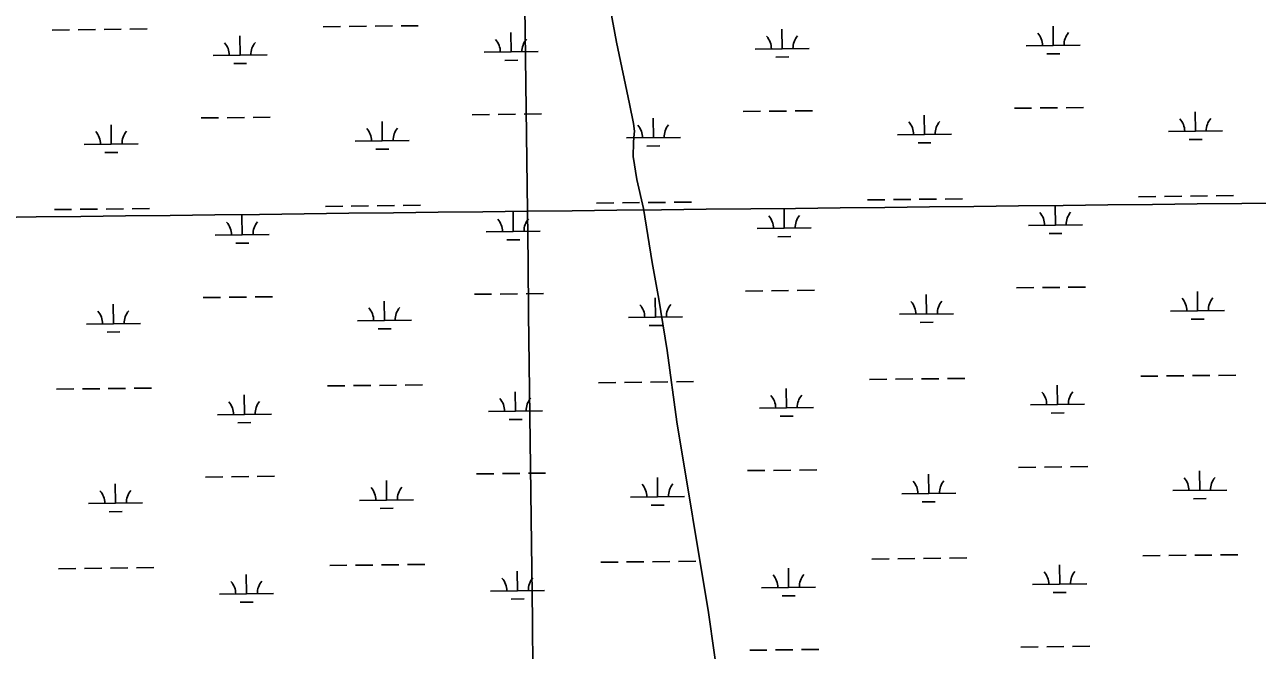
# Model space of a CAD drawing. Extents: x 3694830 to 3732949, y 415201 to 440970.
# Drawn here: x 3719151 to 3721433, y 432173 to 433332 of the extents above; entities that cross this region are included whole.
import ezdxf

# ---------------------------------------------------------------- set-up
doc = ezdxf.new("R2010")
doc.units = 0
for name, color, linetype in [('V-GRID-MAJR', 7, 'Continuous'), ('V-TOPO-SHOR', 7, 'Continuous'), ('V-WETL-SWMP', 7, 'Continuous')]:
    doc.layers.add(name, color=color, linetype=linetype)

msp = doc.modelspace()

# ---------------------------------------------------------------- linework, layer by layer
at = {"layer": 'V-GRID-MAJR'}
for points in [[(3720228.281, 420868.82800000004), (3720155.153, 426926.124), (3720081.987, 432986.504), (3720008.822, 439046.89), (3720008.785, 439049.968)], [(3698914.333, 432737.11), (3704206.2600000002, 432798.304), (3709498.1780000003, 432860.268), (3714790.0870000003, 432923.001), (3720081.987, 432986.504), (3725373.878, 433050.776), (3730665.759, 433115.819), (3730665.7600000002, 433115.819)]]:
    msp.add_spline(points, degree=3, dxfattribs=at)
at = {"layer": 'V-TOPO-SHOR'}
msp.add_lwpolyline([(3720448.659, 432021.02), (3720417.347, 432243.412), (3720358.688, 432596.276), (3720340.967, 432728.853), (3720325.257, 432824.02), (3720312.659, 432891.389), (3720296.968, 432991.89900000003), (3720284.323, 433045.376), (3720278.054, 433088.14400000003), (3720278.142, 433113.793), (3720279.242, 433123.407), (3720280.35, 433135.158), (3720278.261, 433149.06), (3720270.903, 433185.418), (3720246.708, 433299.85000000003), (3720221.519, 433436.726), (3720176.353, 433669.852), (3720141.756, 433868.746), (3720124.911, 433944.679), (3720115.56, 434023.794)], dxfattribs=at)
at = {"layer": 'V-WETL-SWMP'}
for p, q in [((3719202.063359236, 433322.2799527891), (3719234.061081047, 433322.66159815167)), ((3719250.059941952, 433322.85242083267), (3719282.057663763, 433323.23406619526)), ((3719298.056524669, 433323.42488887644), (3719330.054246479, 433323.8065342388)), ((3719346.0531073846, 433323.99735692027), (3719378.0508291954, 433324.3790022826)), ((3719703.9356266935, 433328.26591718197), (3719735.9333485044, 433328.6475625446)), ((3719751.93220941, 433328.83838522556), (3719783.92993122, 433329.22003058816)), ((3719799.928792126, 433329.41085326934), (3719831.9265139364, 433329.79249863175)), ((3719847.925374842, 433329.98332131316), (3719879.923096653, 433330.3649666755)), ((3720553.704338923, 433287.65572619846), (3720553.274987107, 433323.65316573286)), ((3721055.5766063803, 433293.64169059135), (3721055.1472545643, 433329.63913012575)), ((3719549.9598040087, 433275.6837974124), (3719549.530452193, 433311.68123694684)), ((3720051.832071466, 433281.66976180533), (3720051.4027196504, 433317.66720133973)), ((3719499.963363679, 433275.08747653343), (3719599.9562443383, 433276.28011829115)), ((3720001.8356311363, 433281.0734409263), (3720101.8285117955, 433282.26608268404)), ((3720503.7078985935, 433287.05940531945), (3720603.7007792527, 433288.25204707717)), ((3721005.5801660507, 433293.04536971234), (3721105.5730467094, 433294.23801147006)), ((3721043.7614975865, 433278.06867109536), (3721067.759788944, 433278.35490511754)), ((3719538.144695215, 433260.11077791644), (3719562.1429865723, 433260.39701193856)), ((3720040.016962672, 433266.09674230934), (3720064.01525403, 433266.38297633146)), ((3720541.8892301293, 433272.08270670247), (3720565.8875214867, 433272.36894072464)), ((3719477.9337229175, 433159.38451294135), (3719509.9314447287, 433159.766158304)), ((3719525.9303056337, 433159.9569809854), (3719557.928027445, 433160.33862634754)), ((3719573.92688835, 433160.52944902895), (3719605.9246101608, 433160.91109439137)), ((3719979.8059903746, 433165.37047733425), (3720011.803712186, 433165.7521226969)), ((3720027.802573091, 433165.9429453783), (3720059.8002949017, 433166.32459074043)), ((3720075.7991558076, 433166.5154134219), (3720107.796877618, 433166.89705878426)), ((3720315.1798962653, 433122.9372689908), (3720314.75054445, 433158.9347085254)), ((3720481.678257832, 433171.35644172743), (3720513.675979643, 433171.73808709)), ((3720529.674840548, 433171.92890977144), (3720561.672562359, 433172.31055513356)), ((3720577.671423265, 433172.50137781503), (3720609.669145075, 433172.8830231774)), ((3720817.052163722, 433128.9232333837), (3720816.622811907, 433164.9206729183)), ((3720983.5505252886, 433177.3424061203), (3721015.5482471, 433177.7240514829)), ((3721031.5471080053, 433177.91487416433), (3721063.544829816, 433178.2965195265)), ((3721079.5436907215, 433178.4873422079), (3721111.541412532, 433178.8689875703)), ((3721318.924431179, 433134.9091977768), (3721318.4950793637, 433170.90663731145)), ((3719311.435361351, 433110.9653402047), (3719311.006009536, 433146.9627797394)), ((3719813.307628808, 433116.9513045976), (3719812.878276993, 433152.9487441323)), ((3719763.3111884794, 433116.3549837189), (3719863.3040691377, 433117.54762547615)), ((3720265.1834559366, 433122.340948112), (3720365.176336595, 433123.5335898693)), ((3720767.0557233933, 433128.3269125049), (3720867.0486040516, 433129.51955426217)), ((3720805.237054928, 433113.3502138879), (3720829.235346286, 433113.6364479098)), ((3721268.9279908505, 433134.31287689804), (3721368.920871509, 433135.5055186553)), ((3721307.1093223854, 433119.33617828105), (3721331.107613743, 433119.622412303)), ((3719261.438921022, 433110.369019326), (3719361.4318016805, 433111.56166108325)), ((3719299.620252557, 433095.392320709), (3719323.618543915, 433095.6785547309)), ((3719801.4925200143, 433101.3782851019), (3719825.4908113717, 433101.6645191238)), ((3720303.3647874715, 433107.36424949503), (3720327.363078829, 433107.6504835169)), ((3720209.7755223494, 433001.6005427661), (3720241.7732441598, 433001.9821881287)), ((3720257.7721050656, 433002.1730108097), (3720289.7698268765, 433002.5546561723)), ((3720305.7686877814, 433002.74547885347), (3720337.7664095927, 433003.1271242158)), ((3720353.7652704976, 433003.3179468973), (3720385.7629923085, 433003.69959225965)), ((3720711.6477898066, 433007.586507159), (3720743.645511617, 433007.96815252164)), ((3720759.6443725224, 433008.1589752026), (3720791.642094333, 433008.5406205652)), ((3720807.6409552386, 433008.73144324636), (3720839.63867705, 433009.1130886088)), ((3720855.637537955, 433009.3039112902), (3720887.6352597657, 433009.68555665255)), ((3721213.5200572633, 433013.5724715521), (3721245.5177790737, 433013.95411691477)), ((3721261.5166399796, 433014.1449395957), (3721293.5143617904, 433014.5265849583)), ((3721309.5132226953, 433014.7174076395), (3721341.5109445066, 433015.0990530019)), ((3721357.509805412, 433015.2898756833), (3721389.507527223, 433015.6715210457)), ((3719206.030987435, 432989.6286139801), (3719238.028709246, 432990.0102593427)), ((3719254.0275701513, 432990.2010820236), (3719286.0252919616, 432990.58272738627)), ((3719302.0241528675, 432990.77355006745), (3719334.0218746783, 432991.1551954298)), ((3719350.0207355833, 432991.3460181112), (3719382.0184573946, 432991.72766347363)), ((3719553.927432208, 432943.0324586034), (3719553.498080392, 432979.02989813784)), ((3719707.903254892, 432995.614578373), (3719739.9009767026, 432995.99622373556)), ((3719755.8998376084, 432996.1870464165), (3719787.8975594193, 432996.56869177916)), ((3719803.896420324, 432996.75951446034), (3719835.8941421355, 432997.1411598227)), ((3719851.893003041, 432997.3319825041), (3719883.8907248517, 432997.7136278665)), ((3720055.799699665, 432949.0184229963), (3720055.3703478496, 432985.01586253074)), ((3720557.6719671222, 432955.0043873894), (3720557.2426153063, 432991.00182692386)), ((3721059.544234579, 432960.99035178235), (3721059.1148827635, 432996.98779131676)), ((3720507.6755267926, 432954.40806651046), (3720607.668407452, 432955.6007082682)), ((3721009.54779425, 432960.39403090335), (3721109.5406749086, 432961.58667266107)), ((3719503.9309918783, 432942.43613772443), (3719603.9238725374, 432943.62877948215)), ((3720005.8032593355, 432948.4221021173), (3720105.7961399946, 432949.61474387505)), ((3720043.984590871, 432933.44540350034), (3720067.982882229, 432933.73163752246)), ((3720545.856858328, 432939.43136789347), (3720569.855149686, 432939.7176019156)), ((3721047.729125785, 432945.41733228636), (3721071.727417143, 432945.7035663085)), ((3719542.112323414, 432927.45943910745), (3719566.1106147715, 432927.74567312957)), ((3720485.6458860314, 432838.70510291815), (3720517.6436078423, 432839.0867482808)), ((3720533.642468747, 432839.2775709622), (3720565.640190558, 432839.65921632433)), ((3720581.639051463, 432839.85003900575), (3720613.6367732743, 432840.23168436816)), ((3720987.518153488, 432844.69106731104), (3721019.515875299, 432845.0727126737)), ((3721035.5147362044, 432845.2635353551), (3721067.5124580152, 432845.6451807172)), ((3721083.51131892, 432845.83600339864), (3721115.5090407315, 432846.21764876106)), ((3719481.9013511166, 432826.7331741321), (3719513.8990729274, 432827.1148194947)), ((3719529.8979338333, 432827.3056421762), (3719561.8956556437, 432827.6872875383)), ((3719577.894516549, 432827.8781102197), (3719609.89223836, 432828.2597555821)), ((3719817.2752570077, 432784.2999657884), (3719816.845905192, 432820.297405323)), ((3719983.7736185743, 432832.719138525), (3720015.771340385, 432833.1007838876)), ((3720031.77020129, 432833.2916065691), (3720063.767923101, 432833.6732519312)), ((3720079.7667840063, 432833.8640746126), (3720111.7645058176, 432834.245719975)), ((3720319.147524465, 432790.2859301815), (3720318.718172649, 432826.2833697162)), ((3720821.0197919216, 432796.2718945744), (3720820.590440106, 432832.2693341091)), ((3721322.892059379, 432802.2578589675), (3721322.462707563, 432838.2552985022)), ((3719315.40298955, 432778.3140013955), (3719314.9736377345, 432814.3114409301)), ((3720771.023351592, 432795.6755736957), (3720871.0162322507, 432796.86821545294)), ((3721272.895619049, 432801.6615380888), (3721372.888499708, 432802.85417984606)), ((3719265.406549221, 432777.7176805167), (3719365.399429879, 432778.91032227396)), ((3719767.278816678, 432783.7036449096), (3719867.271697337, 432784.89628666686)), ((3720269.1510841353, 432789.6896093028), (3720369.1439647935, 432790.88225106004)), ((3720307.3324156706, 432774.7129106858), (3720331.3307070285, 432774.9991447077)), ((3720809.2046831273, 432780.6988750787), (3720833.2029744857, 432780.9851091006)), ((3721311.0769505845, 432786.6848394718), (3721335.0752419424, 432786.9710734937)), ((3719303.5878807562, 432762.7409818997), (3719327.586172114, 432763.02721592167)), ((3719805.4601482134, 432768.7269462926), (3719829.4584395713, 432769.01318031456)), ((3721217.487685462, 432680.9211327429), (3721249.4854072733, 432681.3027781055)), ((3721265.4842681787, 432681.49360078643), (3721297.4819899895, 432681.8752461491)), ((3721313.480850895, 432682.06606883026), (3721345.4785727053, 432682.4477141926)), ((3721361.477433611, 432682.6385368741), (3721393.475155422, 432683.02018223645)), ((3719209.998615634, 432656.9772751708), (3719241.996337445, 432657.35892053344)), ((3719257.99519835, 432657.5497432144), (3719289.992920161, 432657.931388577)), ((3719305.9917810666, 432658.12221125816), (3719337.9895028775, 432658.5038566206)), ((3719353.988363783, 432658.694679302), (3719385.9860855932, 432659.07632466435)), ((3719711.870883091, 432662.9632395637), (3719743.868604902, 432663.34488492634)), ((3719759.8674658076, 432663.5357076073), (3719791.8651876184, 432663.9173529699)), ((3719807.864048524, 432664.10817565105), (3719839.861770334, 432664.48982101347)), ((3719855.86063124, 432664.6806436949), (3719887.858353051, 432665.06228905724)), ((3720213.743150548, 432668.9492039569), (3720245.7408723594, 432669.33084931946)), ((3720261.7397332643, 432669.5216720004), (3720293.737455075, 432669.90331736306)), ((3720309.736315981, 432670.09414004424), (3720341.7340377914, 432670.4757854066)), ((3720357.732898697, 432670.666608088), (3720389.7306205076, 432671.0482534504)), ((3720561.639595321, 432622.3530485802), (3720561.2102435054, 432658.3504881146)), ((3720715.6154180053, 432674.93516834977), (3720747.6131398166, 432675.31681371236)), ((3720763.6120007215, 432675.5076363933), (3720795.6097225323, 432675.88928175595)), ((3720811.608583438, 432676.08010443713), (3720843.6063052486, 432676.4617497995)), ((3720859.605166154, 432676.6525724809), (3720891.602887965, 432677.0342178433)), ((3721063.5118627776, 432628.33901297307), (3721063.0825109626, 432664.33645250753)), ((3719557.8950604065, 432610.38111979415), (3719557.4657085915, 432646.37855932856)), ((3720059.7673278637, 432616.36708418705), (3720059.3379760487, 432652.36452372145)), ((3719507.8986200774, 432609.78479891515), (3719607.891500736, 432610.97744067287)), ((3720009.770887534, 432615.77076330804), (3720109.7637681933, 432616.96340506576)), ((3720511.6431549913, 432621.75672770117), (3720611.6360356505, 432622.94936945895)), ((3721013.515422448, 432627.7426920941), (3721113.508303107, 432628.93533385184)), ((3721051.696753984, 432612.76599347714), (3721075.6950453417, 432613.05222749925)), ((3719546.0799516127, 432594.80810029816), (3719570.0782429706, 432595.09433432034)), ((3720047.95221907, 432600.79406469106), (3720071.9505104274, 432601.08029871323)), ((3720549.824486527, 432606.78002908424), (3720573.8227778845, 432607.06626310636)), ((3719987.741246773, 432500.067799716), (3720019.738968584, 432500.4494450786)), ((3720035.7378294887, 432500.64026776), (3720067.7355513, 432501.0219131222)), ((3720083.7344122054, 432501.2127358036), (3720115.732134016, 432501.594381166)), ((3720489.6135142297, 432506.05376410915), (3720521.611236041, 432506.43540947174)), ((3720537.610096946, 432506.6262321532), (3720569.607818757, 432507.00787751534)), ((3720585.606679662, 432507.19870019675), (3720617.604401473, 432507.5803455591)), ((3720824.9874201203, 432463.6205557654), (3720824.5580683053, 432499.61799530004)), ((3720991.485781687, 432512.03972850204), (3721023.483503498, 432512.42137386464)), ((3721039.4823644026, 432512.6121965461), (3721071.4800862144, 432512.99384190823)), ((3721087.4789471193, 432513.18466458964), (3721119.47666893, 432513.566309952)), ((3721326.8596875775, 432469.60652015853), (3721326.430335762, 432505.6039596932)), ((3719319.370617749, 432445.6626625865), (3719318.9412659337, 432481.6601021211)), ((3719485.8689793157, 432494.08183532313), (3719517.8667011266, 432494.4634806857)), ((3719533.865562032, 432494.65430336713), (3719565.863283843, 432495.03594872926)), ((3719581.8621447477, 432495.22677141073), (3719613.859866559, 432495.6084167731)), ((3719821.2428852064, 432451.6486269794), (3719820.813533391, 432487.646066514)), ((3720323.115152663, 432457.6345913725), (3720322.685800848, 432493.63203090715)), ((3719771.2464448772, 432451.0523061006), (3719871.239325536, 432452.24494785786)), ((3720273.1187123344, 432457.03827049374), (3720373.1115929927, 432458.230912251)), ((3720774.990979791, 432463.02423488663), (3720874.98386045, 432464.2168766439)), ((3721276.8632472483, 432469.0101992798), (3721376.856127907, 432470.20284103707)), ((3721315.044578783, 432454.03350066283), (3721339.042870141, 432454.3197346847)), ((3719269.3741774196, 432445.0663417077), (3719369.3670580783, 432446.25898346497)), ((3719307.555508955, 432430.08964309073), (3719331.5538003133, 432430.3758771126)), ((3719809.427776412, 432436.0756074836), (3719833.42606777, 432436.3618415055)), ((3720311.3000438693, 432442.06157187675), (3720335.298335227, 432442.3478058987)), ((3720813.172311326, 432448.04753626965), (3720837.170602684, 432448.3337702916)), ((3720217.710778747, 432336.2978651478), (3720249.708500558, 432336.67951051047)), ((3720265.7073614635, 432336.8703331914), (3720297.705083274, 432337.251978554)), ((3720313.7039441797, 432337.4428012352), (3720345.7016659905, 432337.8244465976)), ((3720361.7005268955, 432338.015269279), (3720393.6982487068, 432338.3969146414)), ((3720719.583046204, 432342.2838295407), (3720751.580768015, 432342.66547490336)), ((3720767.5796289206, 432342.8562975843), (3720799.577350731, 432343.2379429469)), ((3720815.5762116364, 432343.4287656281), (3720847.5739334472, 432343.8104109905)), ((3720863.5727943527, 432344.0012336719), (3720895.570516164, 432344.38287903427)), ((3721221.455313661, 432348.2697939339), (3721253.453035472, 432348.6514392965)), ((3721269.451896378, 432348.84226197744), (3721301.449618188, 432349.2239073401)), ((3721317.4484790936, 432349.41473002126), (3721349.4462009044, 432349.7963753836)), ((3721365.44506181, 432349.98719806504), (3721397.442783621, 432350.36884342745)), ((3719213.966243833, 432324.3259363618), (3719245.963965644, 432324.7075817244)), ((3719261.962826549, 432324.89840440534), (3719293.96054836, 432325.280049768)), ((3719309.959409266, 432325.47087244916), (3719341.957131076, 432325.8525178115)), ((3719357.9559919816, 432326.043340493), (3719389.9537137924, 432326.42498585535)), ((3719715.83851129, 432330.3119007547), (3719747.836233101, 432330.69354611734)), ((3719763.8350940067, 432330.8843687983), (3719795.832815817, 432331.2660141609)), ((3719811.8316767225, 432331.45683684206), (3719843.8293985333, 432331.8384822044)), ((3719859.8282594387, 432332.0293048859), (3719891.82598125, 432332.41095024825)), ((3720063.734956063, 432283.71574537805), (3720063.3056042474, 432319.71318491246)), ((3720565.60722352, 432289.7017097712), (3720565.177871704, 432325.6991493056)), ((3721067.479490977, 432295.6876741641), (3721067.0501391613, 432331.6851136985)), ((3719561.862688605, 432277.7297809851), (3719561.43333679, 432313.72722051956)), ((3721017.483050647, 432295.09135328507), (3721117.4759313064, 432296.2839950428)), ((3719511.8662482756, 432277.13346010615), (3719611.859128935, 432278.3261018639)), ((3720013.7385157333, 432283.11942449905), (3720113.7313963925, 432284.31206625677)), ((3720051.919847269, 432268.14272588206), (3720075.9181386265, 432268.4289599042)), ((3720515.6107831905, 432289.1053888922), (3720615.6036638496, 432290.2980306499)), ((3720553.7921147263, 432274.1286902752), (3720577.7904060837, 432274.41492429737)), ((3721055.664382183, 432280.1146546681), (3721079.662673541, 432280.40088869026)), ((3719550.0475798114, 432262.15676148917), (3719574.0458711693, 432262.4429955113)), ((3720995.453409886, 432179.3883896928), (3721027.451131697, 432179.7700350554)), ((3721043.449992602, 432179.9608577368), (3721075.4477144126, 432180.34250309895)), ((3721091.4465753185, 432180.5333257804), (3721123.4442971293, 432180.9149711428)), ((3720493.581142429, 432173.40242529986), (3720525.5788642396, 432173.7840706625)), ((3720541.5777251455, 432173.9748933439), (3720573.575446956, 432174.35653870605)), ((3720589.5743078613, 432174.5473613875), (3720621.572029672, 432174.9290067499))]:
    msp.add_line(p, q, dxfattribs=at)
for centre, radius, start, end in [((3719494.7151381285, 433275.4997165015), 35.24628790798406, 359.91152952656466, 41.455187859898), ((3719605.1931444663, 433276.81741714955), 35.246287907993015, 139.91152663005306, 181.4551849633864), ((3719996.587405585, 433281.4856808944), 35.24628790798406, 359.91152952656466, 41.455187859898), ((3720107.065411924, 433282.80338154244), 35.246287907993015, 139.91152663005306, 181.4551849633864), ((3720498.4596730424, 433287.4716452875), 35.24628790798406, 359.91152952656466, 41.455187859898), ((3720608.937679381, 433288.78934593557), 35.246287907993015, 139.91152663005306, 181.4551849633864), ((3721000.3319404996, 433293.4576096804), 35.24628790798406, 359.91152952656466, 41.455187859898), ((3721110.809946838, 433294.7753103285), 35.246287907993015, 139.91152663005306, 181.4551849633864), ((3721374.157771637, 433136.0428175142), 35.246287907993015, 139.91152663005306, 181.4551849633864), ((3719758.062962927, 433116.7672236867), 35.24628790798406, 359.91152952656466, 41.455187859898), ((3719868.540969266, 433118.084924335), 35.246287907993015, 139.91152663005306, 181.4551849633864), ((3720259.935230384, 433122.75318807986), 35.24628790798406, 359.91152952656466, 41.455187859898), ((3720370.413236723, 433124.07088872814), 35.246287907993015, 139.91152663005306, 181.4551849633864), ((3720761.807497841, 433128.73915247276), 35.24628790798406, 359.91152952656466, 41.455187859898), ((3720872.28550418, 433130.05685312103), 35.246287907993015, 139.91152663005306, 181.4551849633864), ((3721263.679765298, 433134.7251168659), 35.24628790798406, 359.91152952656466, 41.455187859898), ((3719256.1906954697, 433110.7812592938), 35.24628790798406, 359.91152952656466, 41.455187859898), ((3719366.668701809, 433112.0989599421), 35.246287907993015, 139.91152663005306, 181.4551849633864), ((3720502.427301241, 432954.82030647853), 35.24628790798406, 359.91152952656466, 41.455187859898), ((3720612.9053075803, 432956.1380071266), 35.246287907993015, 139.91152663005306, 181.4551849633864), ((3721004.299568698, 432960.8062708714), 35.24628790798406, 359.91152952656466, 41.455187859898), ((3721114.777575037, 432962.12397151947), 35.246287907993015, 139.91152663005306, 181.4551849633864), ((3719498.682766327, 432942.84837769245), 35.24628790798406, 359.91152952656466, 41.455187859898), ((3719609.1607726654, 432944.16607834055), 35.246287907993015, 139.91152663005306, 181.4551849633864), ((3720000.555033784, 432948.83434208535), 35.24628790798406, 359.91152952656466, 41.455187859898), ((3720111.033040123, 432950.15204273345), 35.246287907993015, 139.91152663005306, 181.4551849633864), ((3720765.7751260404, 432796.0878136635), 35.24628790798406, 359.91152952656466, 41.455187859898), ((3720876.253132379, 432797.4055143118), 35.246287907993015, 139.91152663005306, 181.4551849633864), ((3721267.6473934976, 432802.07377805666), 35.24628790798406, 359.91152952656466, 41.455187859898), ((3721378.1253998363, 432803.3914787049), 35.246287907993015, 139.91152663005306, 181.4551849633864), ((3719260.158323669, 432778.12992048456), 35.24628790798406, 359.91152952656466, 41.455187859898), ((3719370.6363300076, 432779.4476211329), 35.246287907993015, 139.91152663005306, 181.4551849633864), ((3719762.0305911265, 432784.11588487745), 35.24628790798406, 359.91152952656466, 41.455187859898), ((3719872.508597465, 432785.4335855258), 35.246287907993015, 139.91152663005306, 181.4551849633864), ((3720263.9028585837, 432790.1018492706), 35.24628790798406, 359.91152952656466, 41.455187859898), ((3720374.380864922, 432791.4195499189), 35.246287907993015, 139.91152663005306, 181.4551849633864), ((3719502.6503945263, 432610.1970388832), 35.24628790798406, 359.91152952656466, 41.455187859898), ((3719613.1284008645, 432611.51473953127), 35.246287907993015, 139.91152663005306, 181.4551849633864), ((3720004.5226619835, 432616.1830032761), 35.24628790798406, 359.91152952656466, 41.455187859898), ((3720115.0006683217, 432617.50070392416), 35.246287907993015, 139.91152663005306, 181.4551849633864), ((3720506.3949294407, 432622.16896766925), 35.24628790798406, 359.91152952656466, 41.455187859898), ((3720616.872935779, 432623.48666831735), 35.246287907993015, 139.91152663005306, 181.4551849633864), ((3721008.2671968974, 432628.15493206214), 35.24628790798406, 359.91152952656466, 41.455187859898), ((3721118.7452032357, 432629.47263271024), 35.246287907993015, 139.91152663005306, 181.4551849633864), ((3719765.998219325, 432451.46454606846), 35.24628790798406, 359.91152952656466, 41.455187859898), ((3719876.4762256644, 432452.7822467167), 35.246287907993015, 139.91152663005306, 181.4551849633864), ((3720267.870486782, 432457.4505104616), 35.24628790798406, 359.91152952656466, 41.455187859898), ((3720378.348493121, 432458.7682111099), 35.246287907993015, 139.91152663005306, 181.4551849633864), ((3720769.742754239, 432463.4364748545), 35.24628790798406, 359.91152952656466, 41.455187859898), ((3720880.2207605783, 432464.7541755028), 35.246287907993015, 139.91152663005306, 181.4551849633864), ((3721271.6150216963, 432469.4224392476), 35.24628790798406, 359.91152952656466, 41.455187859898), ((3721382.093028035, 432470.74013989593), 35.246287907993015, 139.91152663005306, 181.4551849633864), ((3719264.125951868, 432445.47858167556), 35.24628790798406, 359.91152952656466, 41.455187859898), ((3719374.6039582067, 432446.79628232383), 35.246287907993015, 139.91152663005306, 181.4551849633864), ((3721012.234825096, 432295.50359325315), 35.24628790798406, 359.91152952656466, 41.455187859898), ((3721122.712831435, 432296.8212939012), 35.246287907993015, 139.91152663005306, 181.4551849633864), ((3719506.618022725, 432277.54570007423), 35.24628790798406, 359.91152952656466, 41.455187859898), ((3719617.096029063, 432278.8634007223), 35.246287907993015, 139.91152663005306, 181.4551849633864), ((3720008.490290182, 432283.5316644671), 35.24628790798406, 359.91152952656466, 41.455187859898), ((3720118.968296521, 432284.84936511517), 35.246287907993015, 139.91152663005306, 181.4551849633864), ((3720510.3625576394, 432289.51762886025), 35.24628790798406, 359.91152952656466, 41.455187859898), ((3720620.8405639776, 432290.8353295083), 35.246287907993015, 139.91152663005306, 181.4551849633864)]:
    msp.add_arc(centre, radius, start, end, dxfattribs=at)

doc.saveas('drawing.dxf')
